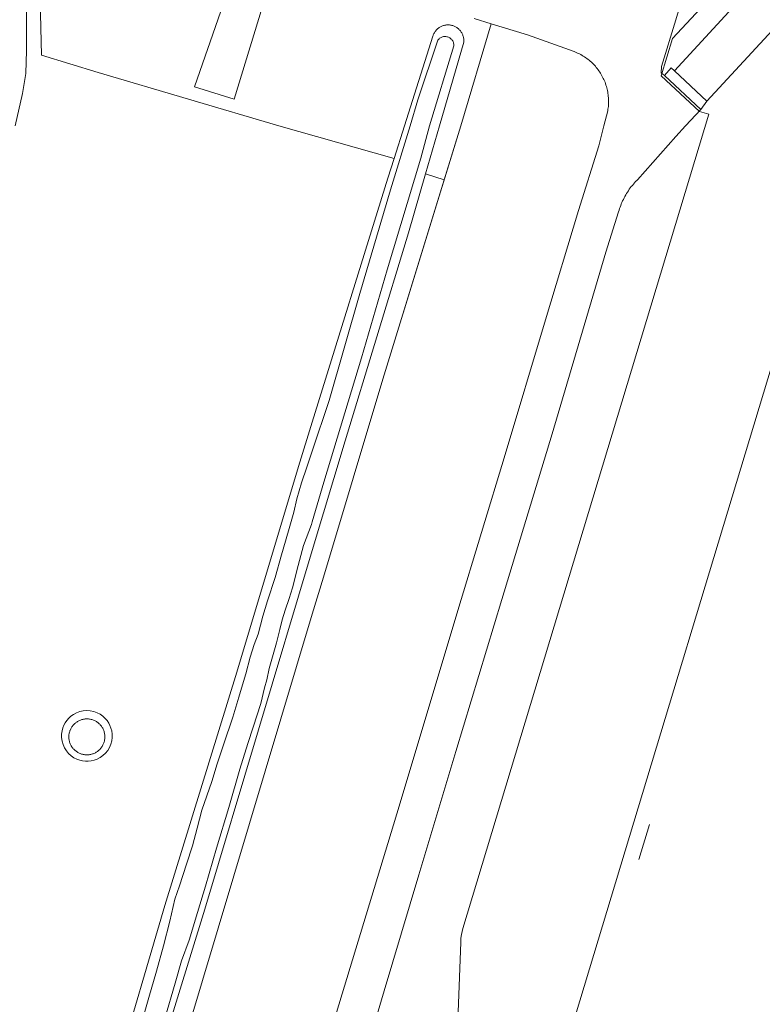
# Model space of a CAD drawing. Header units: metres. Extents: x 250001 to 257773, y 598992 to 609118.
# Tile 633 of 656: x 253940 to 254092, y 606820 to 607022. Entities that reach past the tile are written whole.
import ezdxf
from ezdxf.lldxf.tags import DXFTag

# ---------------------------------------------------------------- set-up
doc = ezdxf.new("R2010")
doc.units = ezdxf.units.M
for name, color, linetype, lineweight in [('B-WE-GR-GROENVOORZIENING-GV', 252, 'Continuous', 18), ('B-WE-IE-TERREINAFSCHEIDING_KUNSTMATIG_HEKWERK-G', 252, 'IE-TERREINAFSCHEIDING-KUNSTMATIG', 18), ('B-WE-KG-GRENS_PERCEEL-G', 150, 'KG-PERCEEL', 18), ('B-WE-KW-KUNSTWERK_STEIGER-GV', 252, 'Continuous', 18), ('B-WE-OG-BEBOUWING_WINDTURBINE-GV', 1, 'Continuous', 18), ('B-WE-OG-WATER-GV', 252, 'Continuous', 18), ('B-WE-OG-WATER_SLOOT-GV', 252, 'Continuous', 18), ('B-WE-VH-VERHARDING_GESLOTEN-GV', 252, 'Continuous', 18), ('B-WE-VH-VERHARDING_OPEN-GV', 252, 'Continuous', 18), ('X-XX-AL-REFERENTIE-G', 7, 'Continuous', 18)]:
    doc.layers.add(name, color=color, linetype=linetype, lineweight=lineweight)
doc.styles.get("Standard").update_dxf_attribs({"font": 'NLCS-ISO.ttf'})
doc.linetypes.add('IE-TERREINAFSCHEIDING-KUNSTMATIG', pattern='A,4,[82,NLCS.shx,S=0.75,R=90,X=0,Y=0],4,-2', length=10)
tags = doc.linetypes.add('KG-PERCEEL', pattern='A,5.5,-2,["P",Standard,S=1.8,R=0,X=-0.5,Y=-0.9],-2,5.5,-2,[5,NLCS.SHX,S=0.75,R=0,X=0,Y=0],-2', length=19).pattern_tags.tags
tags[6] = DXFTag(74, 10)

# ---------------------------------------------------------------- blocks, each defined once
blk = doc.blocks.new('BS2021-132-Xref-KAD-20210617')
at = {"layer": 'B-WE-KG-GRENS_PERCEEL-G', "flags": 128}
for points in [[(254030.82, 606835.689), (254081.17, 607002.364), (254079.256, 607002.949), (254071.392, 607010.247), (254073.694, 607017.87), (254085.201, 607030.303), (254103.613, 607091.279), (254113.963, 607102.467), (254114.444, 607104.467), (254121.514, 607112.112)], [(254157.264, 607079.934), (254156.611, 607079.271), (254157.163, 607078.758), (254118.247, 607036.7), (254106.712, 606998.496), (254107.785, 606996.49), (254045.661, 606790.841), (254040.23, 606645.106), (254049.105, 606674.519), (254102.403, 606658.356), (254095.295, 606634.97), (254119.712, 606627.547), (254106.521, 606583.763), (254285.203, 606528.412), (254239.386, 606377.751), (254275.611, 606366.658), (254256.194, 606302.798)], [(254030.82, 606835.689), (254030.65, 606835.062), (254030.518, 606834.426)], [(254030.518, 606834.426), (254030.411, 606833.672), (254030.357, 606832.912)], [(254256.194, 606302.798), (254231.381, 606310.39), (254199.46, 606205.41), (254141.068, 606223.264), (254145.104, 606236.537), (253935.426, 606300.662), (254012.312, 606553.421), (254013.901, 606592.727), (254013.157, 606592.954), (254014.385, 606623.481), (254007.646, 606657.241), (254016.856, 606687.692), (254018.196, 606723.557), (254027.42, 606754.086), (254030.357, 606832.912)]]:
    blk.add_lwpolyline(points, dxfattribs=at)
blk = doc.blocks.new('BS2021-132-Xref-BGT-GRIJS-20210617-aangepast')
at = {"layer": 'B-WE-GR-GROENVOORZIENING-GV', "flags": 128}
for points in [[(253971.098, 606803.637), (254000, 606900.038), (254002.255, 606907.591), (254014.403, 606948.119), (254027.001, 606988.974), (254023.19, 606990.191), (254019.682, 606978.064), (254006.715, 606935.528), (254000, 606913.097), (253978.013, 606839.65), (253966.569, 606802.448)], [(253959.669, 606805.743), (253969.846, 606840.409), (253984.56, 606888.148), (253997.181, 606930.238), (254000, 606939.358), (254015.432, 606989.284), (254016.72, 606993.342), (253993.177, 607000), (253956.165, 607010.951), (253944.594, 607014.45), (253944.331, 607025.782), (253943.876, 607040.649), (253943.319, 607058.825), (253942.855, 607076.639), (253942.242, 607098.124), (253941.639, 607116.572), (253941.128, 607134.703), (253940.418, 607158.635)], [(253944.331, 607025.782), (253944.594, 607014.45), (253956.165, 607010.951), (253993.177, 607000), (254016.72, 606993.342), (254018.832, 607000), (254024.65, 607018.336), (254024.699, 607018.489), (254024.755, 607018.64), (254024.819, 607018.788), (254024.89, 607018.932), (254024.968, 607019.073), (254025.053, 607019.21), (254025.145, 607019.342), (254025.243, 607019.47), (254025.347, 607019.592), (254025.457, 607019.709), (254025.573, 607019.821), (254025.695, 607019.926), (254025.821, 607020.026), (254025.953, 607020.119), (254026.089, 607020.205), (254026.228, 607020.285), (254026.372, 607020.358), (254026.519, 607020.423), (254026.669, 607020.481), (254026.822, 607020.531), (254026.977, 607020.574), (254027.134, 607020.609), (254027.293, 607020.636), (254027.453, 607020.655), (254027.613, 607020.666), (254027.774, 607020.67), (254027.935, 607020.665), (254028.096, 607020.652), (254028.255, 607020.632), (254028.414, 607020.603), (254028.57, 607020.567), (254028.725, 607020.522), (254028.878, 607020.471), (254029.027, 607020.411), (254029.174, 607020.345), (254029.317, 607020.271), (254029.456, 607020.19), (254029.591, 607020.102), (254029.721, 607020.008), (254029.847, 607019.907), (254029.967, 607019.801), (254030.082, 607019.688), (254030.191, 607019.57), (254030.295, 607019.446), (254030.391, 607019.318), (254030.482, 607019.185), (254030.566, 607019.047), (254030.642, 607018.906), (254030.712, 607018.761), (254030.775, 607018.612), (254030.83, 607018.461), (254030.877, 607018.307), (254030.916, 607018.151), (254030.948, 607017.994), (254030.972, 607017.834), (254030.988, 607017.674), (254030.997, 607017.514), (254030.997, 607017.353), (254030.989, 607017.192), (254030.984, 607017.136), (254026.027, 607000), (254023.19, 606990.191), (254027.001, 606988.974), (254030.401, 607000), (254036.574, 607020.88), (254033.091, 607021.948)], [(253990.565, 607026.978), (253984.017, 607005.44), (253975.908, 607008.011), (253991.528, 607052.981)], [(253939.959, 607074.635), (253940.766, 607048.981), (253941.481, 607024.006), (253941.508, 607015.393), (253941.387, 607010.723), (253940.675, 607006.596), (253939.224, 607000)], [(254078.979, 607037.212), (254074.378, 607021.686), (254071.48, 607012.173), (254071.409, 607010.855), (254072.041, 607010.273), (254073.443, 607011.88), (254074.09, 607011.294), (254080.749, 607005.017), (254079.523, 607003.374), (254076.387, 607000), (254074.358, 606997.817), (254066.529, 606988.957), (254066.404, 606988.832), (254066.166, 606988.587), (254065.934, 606988.337), (254065.708, 606988.081), (254065.488, 606987.819), (254065.274, 606987.553), (254065.066, 606987.282), (254064.865, 606987.006), (254064.67, 606986.725), (254064.483, 606986.44), (254064.301, 606986.15), (254064.127, 606985.857), (254063.959, 606985.559), (254063.799, 606985.258), (254063.645, 606984.952), (254063.499, 606984.644), (254063.36, 606984.332), (254063.229, 606984.016), (254063.104, 606983.698), (254062.988, 606983.377), (254062.878, 606983.054), (254062.777, 606982.727), (254062.683, 606982.399), (254060.087, 606974.135), (254049.067, 606936.922), (254038.806, 606903.013), (254029.373, 606871.932), (254021.801, 606846.677), (254014.682, 606822.887), (254007.934, 606800.091)], [(254003.781, 606814.631), (254017.744, 606860.702), (254029.749, 606900.767), (254039.496, 606932.716), (254047.709, 606960.319), (254054.44, 606982.655), (254058.63, 606995.931), (254059.668, 607000), (254060.447, 607003.056), (254060.455, 607003.102), (254060.503, 607003.394), (254060.542, 607003.686), (254060.574, 607003.98), (254060.597, 607004.274), (254060.613, 607004.569), (254060.621, 607004.865), (254060.62, 607005.16), (254060.612, 607005.455), (254060.596, 607005.75), (254060.571, 607006.045), (254060.539, 607006.338), (254060.499, 607006.631), (254060.451, 607006.922), (254060.395, 607007.212), (254060.331, 607007.501), (254060.259, 607007.787), (254060.18, 607008.072), (254060.093, 607008.354), (254059.998, 607008.634), (254059.896, 607008.911), (254059.786, 607009.185), (254059.669, 607009.456), (254059.545, 607009.724), (254059.413, 607009.989), (254059.275, 607010.25), (254059.129, 607010.507), (254058.977, 607010.76), (254058.817, 607011.008), (254058.651, 607011.253), (254058.479, 607011.492), (254058.299, 607011.727), (254058.114, 607011.957), (254057.923, 607012.182), (254057.725, 607012.402), (254057.522, 607012.616), (254057.313, 607012.824), (254057.098, 607013.027), (254056.878, 607013.224), (254056.652, 607013.415), (254056.422, 607013.6), (254056.187, 607013.779), (254055.946, 607013.951), (254055.702, 607014.116), (254055.453, 607014.275), (254055.199, 607014.427), (254054.942, 607014.572), (254054.681, 607014.71), (254054.416, 607014.841), (254054.148, 607014.965), (254053.876, 607015.081), (254053.602, 607015.19), (254044.013, 607018.599), (254036.574, 607020.88), (254030.401, 607000), (254027.001, 606988.974), (254014.403, 606948.119), (254002.255, 606907.591), (254000, 606900.038), (253971.098, 606803.637)]]:
    blk.add_lwpolyline(points, dxfattribs=at)
blk.add_lwpolyline([(253953.097, 606880.229), (253953.823, 606880.287), (253954.554, 606880.242), (253955.268, 606880.095), (253955.944, 606879.854), (253956.566, 606879.531), (253957.122, 606879.141), (253957.602, 606878.702), (253958.006, 606878.23), (253958.334, 606877.742), (253958.592, 606877.246), (253958.802, 606876.707), (253958.956, 606876.117), (253959.043, 606875.481), (253959.048, 606874.812), (253958.963, 606874.123), (253958.781, 606873.433), (253958.5, 606872.764), (253958.125, 606872.136), (253957.666, 606871.567), (253957.138, 606871.074), (253956.56, 606870.667), (253955.951, 606870.35), (253955.33, 606870.124), (253954.714, 606869.984), (253954.118, 606869.921), (253953.552, 606869.925), (253952.989, 606869.99), (253952.405, 606870.126), (253951.811, 606870.341), (253951.223, 606870.642), (253950.657, 606871.03), (253950.133, 606871.506), (253949.67, 606872.06), (253949.284, 606872.68), (253948.989, 606873.35), (253948.792, 606874.049), (253948.696, 606874.755), (253948.696, 606875.449), (253948.784, 606876.113), (253948.948, 606876.734), (253949.174, 606877.301), (253949.448, 606877.809), (253949.765, 606878.269), (253950.15, 606878.714), (253950.609, 606879.133), (253951.14, 606879.51), (253951.739, 606879.829), (253952.396, 606880.073)], close=True, dxfattribs=at)
at = {"layer": 'B-WE-IE-TERREINAFSCHEIDING_KUNSTMATIG_HEKWERK-G', "flags": 128}
for points in [[(253993.177, 607000), (253956.165, 607010.951), (253944.594, 607014.45), (253944.331, 607025.782), (253943.876, 607040.649), (253943.319, 607058.825), (253942.855, 607076.639), (253942.242, 607098.124), (253941.639, 607116.572), (253941.128, 607134.702), (253940.417, 607158.635), (253940.263, 607165.348)], [(254036.574, 607020.88), (254030.401, 607000)], [(253993.177, 607000), (254016.72, 606993.342)], [(254030.401, 607000), (254014.403, 606948.119), (254002.256, 606907.591), (254000, 606900.037)], [(254023.19, 606990.191), (254027.001, 606988.974)], [(253923.951, 606646.881), (253926.71, 606656.279), (253934.318, 606681.845), (253971.098, 606803.637), (254000, 606900.037)], [(254068.989, 606856.988), (254066.828, 606849.819)]]:
    blk.add_lwpolyline(points, dxfattribs=at)
at = {"layer": 'B-WE-KW-KUNSTWERK_STEIGER-GV', "flags": 128}
blk.add_lwpolyline([(254231.844, 607182.225), (254193.04, 607140.589), (254074.09, 607011.294), (254080.749, 607005.017), (254176.964, 607109.236), (254201.538, 607136.518), (254202.567, 607137.632), (254205.694, 607141.017), (254207.558, 607143.035), (254238.274, 607176.284)], dxfattribs=at)
at = {"layer": 'B-WE-OG-BEBOUWING_WINDTURBINE-GV', "flags": 128}
blk.add_lwpolyline([(253954.051, 606878.591), (253953.88, 606878.596), (253953.708, 606878.593), (253953.537, 606878.582), (253953.366, 606878.562), (253953.197, 606878.535), (253953.029, 606878.5), (253952.862, 606878.457), (253952.698, 606878.407), (253952.537, 606878.349), (253952.378, 606878.283), (253952.223, 606878.21), (253952.071, 606878.13), (253951.923, 606878.043), (253951.779, 606877.95), (253951.64, 606877.849), (253951.505, 606877.742), (253951.376, 606877.63), (253951.252, 606877.511), (253951.134, 606877.386), (253951.022, 606877.256), (253950.916, 606877.122), (253950.816, 606876.982), (253950.723, 606876.837), (253950.636, 606876.689), (253950.557, 606876.537), (253950.485, 606876.381), (253950.42, 606876.222), (253950.41, 606876.195), (253950.354, 606876.033), (253950.306, 606875.868), (253950.265, 606875.701), (253950.232, 606875.533), (253950.207, 606875.363), (253950.19, 606875.192), (253950.181, 606875.021), (253950.18, 606874.849), (253950.187, 606874.677), (253950.202, 606874.506), (253950.225, 606874.336), (253950.255, 606874.167), (253950.294, 606874), (253950.34, 606873.835), (253950.394, 606873.672), (253950.456, 606873.512), (253950.525, 606873.354), (253950.601, 606873.201), (253950.684, 606873.051), (253950.774, 606872.904), (253950.871, 606872.763), (253950.975, 606872.626), (253951.084, 606872.494), (253951.2, 606872.367), (253951.321, 606872.245), (253951.448, 606872.13), (253951.581, 606872.02), (253951.718, 606871.917), (253951.86, 606871.821), (253952.006, 606871.731), (253952.156, 606871.647), (253952.31, 606871.571), (253952.467, 606871.503), (253952.628, 606871.441), (253952.791, 606871.387), (253952.956, 606871.341), (253953.123, 606871.303), (253953.292, 606871.272), (253953.462, 606871.25), (253953.633, 606871.235), (253953.805, 606871.228), (253953.977, 606871.23), (253954.148, 606871.239), (253954.319, 606871.256), (253954.489, 606871.281), (253954.657, 606871.314), (253954.824, 606871.355), (253954.988, 606871.404), (253955.151, 606871.46), (253955.31, 606871.524), (253955.466, 606871.595), (253955.619, 606871.673), (253955.768, 606871.758), (253955.913, 606871.85), (253956.053, 606871.949), (253956.189, 606872.054), (253956.32, 606872.166), (253956.445, 606872.283), (253956.565, 606872.406), (253956.678, 606872.535), (253956.786, 606872.669), (253956.887, 606872.807), (253956.982, 606872.95), (253957.07, 606873.098), (253957.151, 606873.249), (253957.225, 606873.404), (253957.292, 606873.562), (253957.351, 606873.723), (253957.402, 606873.887), (253957.446, 606874.053), (253957.471, 606874.164), (253957.502, 606874.333), (253957.525, 606874.503), (253957.54, 606874.674), (253957.547, 606874.845), (253957.546, 606875.017), (253957.537, 606875.189), (253957.52, 606875.359), (253957.496, 606875.529), (253957.463, 606875.698), (253957.422, 606875.865), (253957.374, 606876.029), (253957.318, 606876.192), (253957.255, 606876.351), (253957.184, 606876.508), (253957.106, 606876.661), (253957.021, 606876.81), (253956.929, 606876.955), (253956.831, 606877.095), (253956.726, 606877.231), (253956.615, 606877.362), (253956.498, 606877.488), (253956.375, 606877.608), (253956.247, 606877.722), (253956.113, 606877.83), (253955.975, 606877.931), (253955.832, 606878.026), (253955.685, 606878.115), (253955.533, 606878.196), (253955.379, 606878.27), (253955.22, 606878.337), (253955.059, 606878.396), (253954.896, 606878.448), (253954.73, 606878.493), (253954.562, 606878.529), (253954.393, 606878.558), (253954.223, 606878.578)], close=True, dxfattribs=at)
at = {"layer": 'B-WE-OG-WATER-GV', "flags": 128}
blk.add_lwpolyline([(253969.803, 606817.286), (253971.9, 606824.518), (253973.247, 606829.068), (253974.831, 606833.259), (253976.516, 606838.923), (253978.107, 606844.335), (253980.404, 606852.102), (253982.884, 606860.448), (253985.18, 606868.293), (253986.836, 606873.533), (253987.894, 606876.891), (253989.458, 606881.771), (253990.235, 606884.939), (253990.662, 606886.602), (253991.148, 606888.891), (253992.694, 606894.163), (253993.38, 606896.923), (253993.852, 606898.899), (253994.465, 606900.845), (253995.263, 606903.215), (253995.953, 606905.443), (253997.081, 606909.96), (253998.228, 606914.07), (253999.843, 606918.418), (254000, 606918.945), (254002.354, 606927.063), (254010.031, 606952.479), (254015.343, 606970.531), (254022.195, 606993.373), (254024.001, 607000), (254028.96, 607016.381), (254028.961, 607016.392), (254028.96, 607016.563), (254028.943, 607016.733), (254028.91, 607016.9), (254028.862, 607017.064), (254028.798, 607017.222), (254028.72, 607017.374), (254028.628, 607017.518), (254028.523, 607017.653), (254028.407, 607017.777), (254028.278, 607017.89), (254028.14, 607017.99), (254027.993, 607018.077), (254027.839, 607018.15), (254027.678, 607018.207), (254027.513, 607018.25), (254027.345, 607018.277), (254027.174, 607018.288), (254027.003, 607018.284), (254026.834, 607018.263), (254026.667, 607018.226), (254026.505, 607018.174), (254026.348, 607018.107), (254026.198, 607018.026), (254026.056, 607017.931), (254025.924, 607017.823), (254025.802, 607017.703), (254025.692, 607017.572), (254021.588, 607005.34), (254020.028, 607000), (254015.979, 606986.891), (254009.691, 606965.665), (254003.421, 606943.799), (254000, 606933.428), (253998.887, 606930.123), (253997.765, 606926.937), (253996.848, 606923.674), (253996.24, 606920.899), (253995.414, 606918.059), (253994.479, 606915), (253993.669, 606912.16), (253992.369, 606907.564), (253990.804, 606902.746), (253989.901, 606899.624), (253988.94, 606895.954), (253988.124, 606893.803), (253987.296, 606891.23), (253986.411, 606887.842), (253985.722, 606885.535), (253984.94, 606883.025), (253983.746, 606878.961), (253981.811, 606873.265), (253980.554, 606869.373), (253979.435, 606865.78), (253977.423, 606859.926), (253976.415, 606856.193), (253975.484, 606852.601), (253974.225, 606848.85), (253972.846, 606844.41), (253971.878, 606841.679), (253970.875, 606837.209), (253969.578, 606832.159), (253968.125, 606826.935), (253966.533, 606821.538), (253964.759, 606815.357)], dxfattribs=at)
at = {"layer": 'B-WE-OG-WATER_SLOOT-GV', "flags": 128}
for points in [[(253939.224, 607000), (253940.675, 607006.596), (253941.387, 607010.723), (253941.508, 607015.393), (253941.481, 607024.006), (253940.766, 607048.981), (253939.959, 607074.635)], [(253966.569, 606802.448), (253978.013, 606839.65), (254000, 606913.097), (254006.715, 606935.528), (254019.682, 606978.064), (254023.19, 606990.191), (254026.027, 607000), (254030.984, 607017.136), (254030.989, 607017.192), (254030.997, 607017.353), (254030.997, 607017.514), (254030.988, 607017.674), (254030.972, 607017.834), (254030.948, 607017.994), (254030.916, 607018.151), (254030.877, 607018.307), (254030.83, 607018.461), (254030.775, 607018.612), (254030.712, 607018.761), (254030.642, 607018.906), (254030.566, 607019.047), (254030.482, 607019.185), (254030.391, 607019.318), (254030.295, 607019.446), (254030.191, 607019.57), (254030.082, 607019.688), (254029.967, 607019.801), (254029.847, 607019.907), (254029.721, 607020.008), (254029.591, 607020.102), (254029.456, 607020.19), (254029.317, 607020.271), (254029.174, 607020.345), (254029.027, 607020.411), (254028.878, 607020.471), (254028.725, 607020.522), (254028.57, 607020.567), (254028.414, 607020.603), (254028.255, 607020.632), (254028.096, 607020.652), (254027.935, 607020.665), (254027.774, 607020.67), (254027.613, 607020.666), (254027.453, 607020.655), (254027.293, 607020.636), (254027.134, 607020.609), (254026.977, 607020.574), (254026.822, 607020.531), (254026.669, 607020.481), (254026.519, 607020.423), (254026.372, 607020.358), (254026.228, 607020.285), (254026.089, 607020.205), (254025.953, 607020.119), (254025.821, 607020.026), (254025.695, 607019.926), (254025.573, 607019.821), (254025.457, 607019.709), (254025.347, 607019.592), (254025.243, 607019.47), (254025.145, 607019.342), (254025.053, 607019.21), (254024.968, 607019.073), (254024.89, 607018.932), (254024.819, 607018.788), (254024.755, 607018.64), (254024.699, 607018.489), (254024.65, 607018.336), (254018.832, 607000), (254016.72, 606993.342), (254015.432, 606989.284), (254000, 606939.358), (253997.181, 606930.238), (253984.56, 606888.148), (253969.846, 606840.409), (253959.669, 606805.743)], [(253964.759, 606815.357), (253966.533, 606821.538), (253968.125, 606826.935), (253969.578, 606832.159), (253970.875, 606837.209), (253971.878, 606841.679), (253972.846, 606844.41), (253974.225, 606848.85), (253975.484, 606852.601), (253976.415, 606856.193), (253977.423, 606859.926), (253979.435, 606865.78), (253980.554, 606869.373), (253981.811, 606873.265), (253983.746, 606878.961), (253984.94, 606883.025), (253985.722, 606885.535), (253986.411, 606887.842), (253987.296, 606891.23), (253988.124, 606893.803), (253988.94, 606895.954), (253989.901, 606899.624), (253990.804, 606902.746), (253992.369, 606907.564), (253993.669, 606912.16), (253994.479, 606915), (253995.414, 606918.059), (253996.24, 606920.899), (253996.848, 606923.674), (253997.765, 606926.937), (253998.887, 606930.123), (254000, 606933.428), (254003.421, 606943.799), (254009.691, 606965.665), (254015.979, 606986.891), (254020.028, 607000), (254021.588, 607005.34), (254025.692, 607017.572), (254025.802, 607017.703), (254025.924, 607017.823), (254026.056, 607017.931), (254026.198, 607018.026), (254026.348, 607018.107), (254026.505, 607018.174), (254026.667, 607018.226), (254026.834, 607018.263), (254027.003, 607018.284), (254027.174, 607018.288), (254027.345, 607018.277), (254027.513, 607018.25), (254027.678, 607018.207), (254027.839, 607018.15), (254027.993, 607018.077), (254028.14, 607017.99), (254028.278, 607017.89), (254028.407, 607017.777), (254028.523, 607017.653), (254028.628, 607017.518), (254028.72, 607017.374), (254028.798, 607017.222), (254028.862, 607017.064), (254028.91, 607016.9), (254028.943, 607016.733), (254028.96, 607016.563), (254028.961, 607016.392), (254028.96, 607016.381), (254024.001, 607000), (254022.195, 606993.373), (254015.343, 606970.531), (254010.031, 606952.479), (254002.354, 606927.063), (254000, 606918.945), (253999.843, 606918.418), (253998.228, 606914.07), (253997.081, 606909.96), (253995.953, 606905.443), (253995.263, 606903.215), (253994.465, 606900.845), (253993.852, 606898.899), (253993.38, 606896.923), (253992.694, 606894.163), (253991.148, 606888.891), (253990.662, 606886.602), (253990.235, 606884.939), (253989.458, 606881.771), (253987.894, 606876.891), (253986.836, 606873.533), (253985.18, 606868.293), (253982.884, 606860.448), (253980.404, 606852.102), (253978.107, 606844.335), (253976.516, 606838.923), (253974.831, 606833.259), (253973.247, 606829.068), (253971.9, 606824.518), (253969.803, 606817.286)]]:
    blk.add_lwpolyline(points, dxfattribs=at)
at = {"layer": 'B-WE-VH-VERHARDING_GESLOTEN-GV', "flags": 128}
for points in [[(254007.934, 606800.091), (254014.682, 606822.887), (254021.801, 606846.677), (254029.373, 606871.932), (254038.806, 606903.013), (254049.067, 606936.922), (254060.087, 606974.135), (254062.683, 606982.399), (254062.777, 606982.727), (254062.878, 606983.054), (254062.988, 606983.377), (254063.104, 606983.698), (254063.229, 606984.016), (254063.36, 606984.332), (254063.499, 606984.644), (254063.645, 606984.952), (254063.799, 606985.258), (254063.959, 606985.559), (254064.127, 606985.857), (254064.301, 606986.15), (254064.483, 606986.44), (254064.67, 606986.725), (254064.865, 606987.006), (254065.066, 606987.282), (254065.274, 606987.553), (254065.488, 606987.819), (254065.708, 606988.081), (254065.934, 606988.337), (254066.166, 606988.587), (254066.404, 606988.832), (254066.529, 606988.957), (254074.358, 606997.817), (254076.387, 607000), (254079.523, 607003.374), (254072.041, 607010.273), (254071.409, 607010.855), (254071.48, 607012.173), (254074.378, 607021.686), (254078.979, 607037.212)], [(253991.528, 607052.981), (253975.908, 607008.011), (253984.017, 607005.44), (253990.565, 607026.978)], [(254033.091, 607021.948), (254036.574, 607020.88), (254044.013, 607018.599), (254053.602, 607015.19), (254053.876, 607015.081), (254054.148, 607014.965), (254054.416, 607014.841), (254054.681, 607014.71), (254054.942, 607014.572), (254055.199, 607014.427), (254055.453, 607014.275), (254055.702, 607014.116), (254055.946, 607013.951), (254056.187, 607013.779), (254056.422, 607013.6), (254056.652, 607013.415), (254056.878, 607013.224), (254057.098, 607013.027), (254057.313, 607012.824), (254057.522, 607012.616), (254057.725, 607012.402), (254057.923, 607012.182), (254058.114, 607011.957), (254058.299, 607011.727), (254058.479, 607011.492), (254058.651, 607011.253), (254058.817, 607011.008), (254058.977, 607010.76), (254059.129, 607010.507), (254059.275, 607010.25), (254059.413, 607009.989), (254059.545, 607009.724), (254059.669, 607009.456), (254059.786, 607009.185), (254059.896, 607008.911), (254059.998, 607008.634), (254060.093, 607008.354), (254060.18, 607008.072), (254060.259, 607007.787), (254060.331, 607007.501), (254060.395, 607007.212), (254060.451, 607006.922), (254060.499, 607006.631), (254060.539, 607006.338), (254060.571, 607006.045), (254060.596, 607005.75), (254060.612, 607005.455), (254060.62, 607005.16), (254060.621, 607004.865), (254060.613, 607004.569), (254060.597, 607004.274), (254060.574, 607003.98), (254060.542, 607003.686), (254060.503, 607003.394), (254060.455, 607003.102), (254060.447, 607003.056), (254059.668, 607000), (254058.63, 606995.931), (254054.44, 606982.655), (254047.709, 606960.319), (254039.496, 606932.716), (254029.749, 606900.767), (254017.744, 606860.702), (254003.781, 606814.631)]]:
    blk.add_lwpolyline(points, dxfattribs=at)
at = {"layer": 'B-WE-VH-VERHARDING_OPEN-GV', "flags": 128}
for points in [[(254074.09, 607011.294), (254073.443, 607011.88), (254072.041, 607010.273), (254079.523, 607003.374), (254080.749, 607005.017)], [(253954.554, 606880.242), (253953.823, 606880.287), (253953.097, 606880.229), (253952.396, 606880.073), (253951.739, 606879.829), (253951.14, 606879.51), (253950.609, 606879.133), (253950.15, 606878.714), (253949.765, 606878.269), (253949.448, 606877.809), (253949.174, 606877.301), (253948.948, 606876.734), (253948.784, 606876.113), (253948.696, 606875.449), (253948.696, 606874.755), (253948.792, 606874.049), (253948.989, 606873.35), (253949.284, 606872.68), (253949.67, 606872.06), (253950.133, 606871.506), (253950.657, 606871.03), (253951.223, 606870.642), (253951.811, 606870.341), (253952.405, 606870.126), (253952.989, 606869.99), (253953.552, 606869.925), (253954.118, 606869.921), (253954.714, 606869.984), (253955.33, 606870.124), (253955.951, 606870.35), (253956.56, 606870.667), (253957.138, 606871.074), (253957.666, 606871.567), (253958.125, 606872.136), (253958.5, 606872.764), (253958.781, 606873.433), (253958.963, 606874.123), (253959.048, 606874.812), (253959.043, 606875.481), (253958.956, 606876.117), (253958.802, 606876.707), (253958.592, 606877.246), (253958.334, 606877.742), (253958.006, 606878.23), (253957.602, 606878.702), (253957.122, 606879.141), (253956.566, 606879.531), (253955.944, 606879.854), (253955.268, 606880.095)], [(253953.708, 606878.593), (253953.88, 606878.596), (253954.051, 606878.591), (253954.223, 606878.578), (253954.393, 606878.558), (253954.562, 606878.529), (253954.73, 606878.493), (253954.896, 606878.448), (253955.059, 606878.396), (253955.22, 606878.337), (253955.379, 606878.27), (253955.533, 606878.196), (253955.685, 606878.115), (253955.832, 606878.026), (253955.975, 606877.931), (253956.113, 606877.83), (253956.247, 606877.722), (253956.375, 606877.608), (253956.498, 606877.488), (253956.615, 606877.362), (253956.726, 606877.231), (253956.831, 606877.095), (253956.929, 606876.955), (253957.021, 606876.81), (253957.106, 606876.661), (253957.184, 606876.508), (253957.255, 606876.351), (253957.318, 606876.192), (253957.374, 606876.029), (253957.422, 606875.865), (253957.463, 606875.698), (253957.496, 606875.529), (253957.52, 606875.359), (253957.537, 606875.189), (253957.546, 606875.017), (253957.547, 606874.845), (253957.54, 606874.674), (253957.525, 606874.503), (253957.502, 606874.333), (253957.471, 606874.164), (253957.446, 606874.053), (253957.402, 606873.887), (253957.351, 606873.723), (253957.292, 606873.562), (253957.225, 606873.404), (253957.151, 606873.249), (253957.07, 606873.098), (253956.982, 606872.95), (253956.887, 606872.807), (253956.786, 606872.669), (253956.678, 606872.535), (253956.565, 606872.406), (253956.445, 606872.283), (253956.32, 606872.166), (253956.189, 606872.054), (253956.053, 606871.949), (253955.913, 606871.85), (253955.768, 606871.758), (253955.619, 606871.673), (253955.466, 606871.595), (253955.31, 606871.524), (253955.151, 606871.46), (253954.988, 606871.404), (253954.824, 606871.355), (253954.657, 606871.314), (253954.489, 606871.281), (253954.319, 606871.256), (253954.148, 606871.239), (253953.977, 606871.23), (253953.805, 606871.228), (253953.633, 606871.235), (253953.462, 606871.25), (253953.292, 606871.272), (253953.123, 606871.303), (253952.956, 606871.341), (253952.791, 606871.387), (253952.628, 606871.441), (253952.467, 606871.503), (253952.31, 606871.571), (253952.156, 606871.647), (253952.006, 606871.731), (253951.86, 606871.821), (253951.718, 606871.917), (253951.581, 606872.02), (253951.448, 606872.13), (253951.321, 606872.245), (253951.2, 606872.367), (253951.084, 606872.494), (253950.975, 606872.626), (253950.871, 606872.763), (253950.774, 606872.904), (253950.684, 606873.051), (253950.601, 606873.201), (253950.525, 606873.354), (253950.456, 606873.512), (253950.394, 606873.672), (253950.34, 606873.835), (253950.294, 606874), (253950.255, 606874.167), (253950.225, 606874.336), (253950.202, 606874.506), (253950.187, 606874.677), (253950.18, 606874.849), (253950.181, 606875.021), (253950.19, 606875.192), (253950.207, 606875.363), (253950.232, 606875.533), (253950.265, 606875.701), (253950.306, 606875.868), (253950.354, 606876.033), (253950.41, 606876.195), (253950.42, 606876.222), (253950.485, 606876.381), (253950.557, 606876.537), (253950.636, 606876.689), (253950.723, 606876.837), (253950.816, 606876.982), (253950.916, 606877.122), (253951.022, 606877.256), (253951.134, 606877.386), (253951.252, 606877.511), (253951.376, 606877.63), (253951.505, 606877.742), (253951.64, 606877.849), (253951.779, 606877.95), (253951.923, 606878.043), (253952.071, 606878.13), (253952.223, 606878.21), (253952.378, 606878.283), (253952.537, 606878.349), (253952.698, 606878.407), (253952.862, 606878.457), (253953.029, 606878.5), (253953.197, 606878.535), (253953.366, 606878.562), (253953.537, 606878.582)]]:
    blk.add_lwpolyline(points, close=True, dxfattribs=at)

msp = doc.modelspace()

# ---------------------------------------------------------------- block references
at = {"layer": 'X-XX-AL-REFERENTIE-G'}
for name in ['BS2021-132-Xref-BGT-GRIJS-20210617-aangepast', 'BS2021-132-Xref-KAD-20210617']:
    msp.add_blockref(name, (0, 0), dxfattribs=at)

doc.saveas('drawing.dxf')
